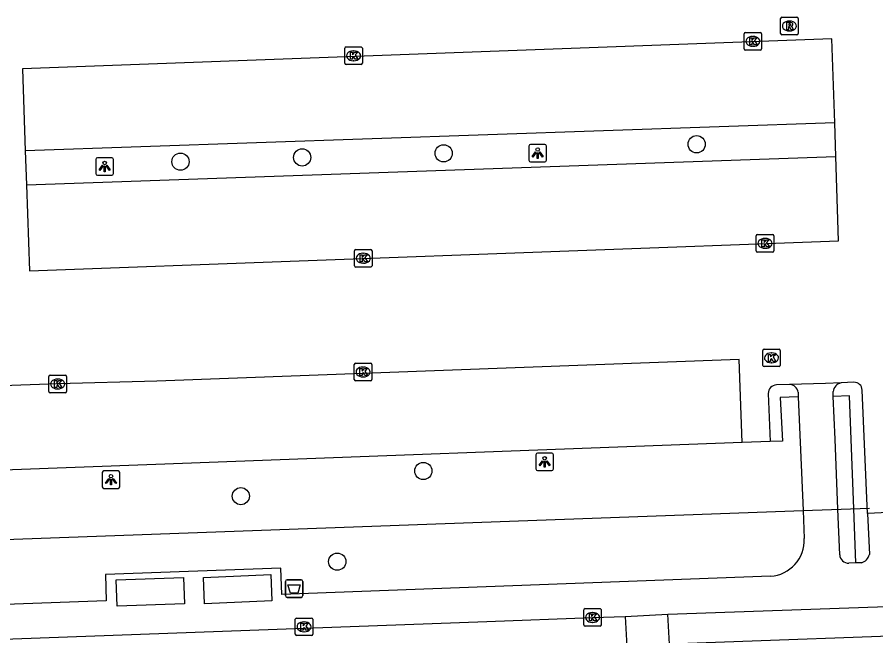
# Model space of a CAD drawing. Extents: x 160557 to 161245, y 385330 to 386505.
# Drawn here: x 160799.44 to 160848.21, y 386154.93 to 386190.09 of the extents above; entities that cross this region are included whole.
import ezdxf

# ---------------------------------------------------------------- set-up
doc = ezdxf.new("R2010")
doc.units = 0
for name, color, linetype in [('IMGEO_Afvalbak', 7, 'Continuous'), ('IMGEO_Boom', 7, 'Continuous'), ('IMGEO_Groenvoorziening', 7, 'Continuous'), ('IMGEO_Hek', 7, 'Continuous'), ('IMGEO_Kolk', 7, 'Continuous'), ('IMGEO_Lichtpunt', 7, 'Continuous'), ('IMGEO_Parkeervlak_open', 7, 'Continuous'), ('IMGEO_Rijbaan_lokaal_gesloten', 7, 'Continuous'), ('IMGEO_Rijbaan_lokaal_open', 7, 'Continuous'), ('IMGEO_Rioolput', 7, 'Continuous'), ('IMGEO_Voetpad_gesloten', 7, 'Continuous'), ('IMGEO_Voetpad_halfverhard', 7, 'Continuous'), ('IMGEO_Voetpad_open', 7, 'Continuous')]:
    doc.layers.add(name, color=color, linetype=linetype)

msp = doc.modelspace()

# ---------------------------------------------------------------- linework, layer by layer
at = {"layer": 'IMGEO_Afvalbak'}
for p, q in [((160814.676, 386157.217), (160814.676, 386158.017)), ((160814.676, 386158.017), (160814.676, 386157.217)), ((160814.776, 386158.117), (160815.566, 386158.117)), ((160815.566, 386158.117), (160814.776, 386158.117)), ((160815.666, 386158.017), (160815.666, 386157.217)), ((160815.666, 386157.217), (160815.666, 386158.017)), ((160815.566, 386157.117), (160814.776, 386157.117)), ((160814.776, 386157.117), (160815.566, 386157.117))]:
    msp.add_line(p, q, dxfattribs=at)
msp.add_lwpolyline([(160814.819, 386157.831), (160815.523, 386157.831), (160815.374, 386157.361), (160814.968, 386157.361), (160814.819, 386157.831)], dxfattribs=at)
for centre, start, end in [((160814.776, 386158.017), 90, 180), ((160814.776, 386158.017), 90, 180), ((160815.566, 386158.017), 0, 90), ((160815.566, 386158.017), 360, 90), ((160814.776, 386157.217), 180, 270), ((160814.776, 386157.217), 180, 270), ((160815.566, 386157.217), 270, 0), ((160815.566, 386157.217), 270, 0)]:
    msp.add_arc(centre, 0.1, start, end, dxfattribs=at)
at = {"layer": 'IMGEO_Boom'}
for centre in [(160838.034, 386182.866), (160823.662, 386182.352), (160808.715, 386181.876), (160815.628, 386182.118), (160822.509, 386164.299), (160812.145, 386162.867), (160817.621, 386159.147)]:
    msp.add_circle(centre, 0.489, dxfattribs=at)
at = {"layer": 'IMGEO_Groenvoorziening'}
msp.add_lwpolyline([(160724.009, 386157.799), (160763.692, 386159.181), (160782.019, 386159.806), (160844.077, 386162.049)], dxfattribs=at)
at = {"layer": 'IMGEO_Hek'}
msp.add_lwpolyline([(160782.019, 386159.806), (160844.077, 386162.049), (160847.845, 386162.186)], dxfattribs=at)
at = {"layer": 'IMGEO_Kolk'}
for p, q in [((160840.801, 386189.211), (160841.653, 386189.211)), ((160840.726, 386188.285), (160840.726, 386189.137)), ((160841.214, 386188.991), (160841.239, 386188.991)), ((160841.727, 386189.137), (160841.727, 386188.285)), ((160818.045, 386187.468), (160818.045, 386188.32)), ((160818.12, 386188.394), (160818.972, 386188.394)), ((160819.046, 386188.32), (160819.046, 386187.468)), ((160841.653, 386188.211), (160840.801, 386188.211)), ((160841.237, 386188.431), (160841.212, 386188.431)), ((160818.533, 386188.174), (160818.558, 386188.174)), ((160818.972, 386187.394), (160818.12, 386187.394)), ((160818.556, 386187.614), (160818.531, 386187.614)), ((160841.42, 386176.806), (160841.42, 386177.658)), ((160841.495, 386177.732), (160842.347, 386177.732)), ((160841.908, 386177.512), (160841.933, 386177.512)), ((160842.421, 386177.658), (160842.421, 386176.806)), ((160818.594, 386175.962), (160818.594, 386176.814)), ((160818.669, 386176.888), (160819.521, 386176.888)), ((160819.082, 386176.668), (160819.107, 386176.668)), ((160819.595, 386176.814), (160819.595, 386175.962)), ((160842.347, 386176.732), (160841.495, 386176.732)), ((160841.931, 386176.952), (160841.906, 386176.952)), ((160819.105, 386176.108), (160819.08, 386176.108)), ((160819.521, 386175.888), (160818.669, 386175.888)), ((160841.786, 386170.301), (160841.786, 386171.153)), ((160841.861, 386171.227), (160842.713, 386171.227)), ((160842.787, 386171.153), (160842.787, 386170.301)), ((160842.274, 386171.007), (160842.299, 386171.007)), ((160818.589, 386169.501), (160818.589, 386170.353)), ((160818.664, 386170.427), (160819.516, 386170.427)), ((160819.077, 386170.207), (160819.102, 386170.207)), ((160819.59, 386170.353), (160819.59, 386169.501)), ((160842.713, 386170.227), (160841.861, 386170.227)), ((160842.297, 386170.447), (160842.272, 386170.447)), ((160801.24, 386168.817), (160801.24, 386169.669)), ((160801.315, 386169.743), (160802.167, 386169.743)), ((160802.241, 386169.669), (160802.241, 386168.817)), ((160801.728, 386169.523), (160801.753, 386169.523)), ((160819.516, 386169.427), (160818.664, 386169.427)), ((160819.1, 386169.647), (160819.075, 386169.647)), ((160802.167, 386168.743), (160801.315, 386168.743)), ((160801.751, 386168.963), (160801.726, 386168.963)), ((160831.62, 386155.548), (160831.62, 386156.4)), ((160831.695, 386156.474), (160832.547, 386156.474)), ((160832.108, 386156.254), (160832.133, 386156.254)), ((160832.621, 386156.4), (160832.621, 386155.548)), ((160815.237, 386155.016), (160815.237, 386155.868)), ((160815.312, 386155.942), (160816.164, 386155.942)), ((160815.725, 386155.722), (160815.75, 386155.722)), ((160816.238, 386155.868), (160816.238, 386155.016)), ((160832.131, 386155.694), (160832.106, 386155.694)), ((160815.748, 386155.162), (160815.723, 386155.162)), ((160832.547, 386155.474), (160831.695, 386155.474)), ((160816.164, 386154.942), (160815.312, 386154.942))]:
    msp.add_line(p, q, dxfattribs=at)
for points in [[(160840.801, 386189.211), (160841.653, 386189.211)], [(160840.726, 386188.285), (160840.726, 386189.137)], [(160841.047, 386188.911), (160841.17, 386188.911), (160841.17, 386188.76), (160841.3, 386188.911), (160841.464, 386188.911), (160841.318, 386188.76), (160841.471, 386188.511), (160841.319, 386188.511), (160841.234, 386188.675), (160841.17, 386188.608), (160841.17, 386188.511), (160841.047, 386188.511), (160841.047, 386188.911)], [(160841.727, 386189.137), (160841.727, 386188.285)], [(160818.045, 386187.468), (160818.045, 386188.32)], [(160818.12, 386188.394), (160818.972, 386188.394)], [(160819.046, 386188.32), (160819.046, 386187.468)], [(160841.653, 386188.211), (160840.801, 386188.211)], [(160818.366, 386188.094), (160818.489, 386188.094), (160818.489, 386187.943), (160818.619, 386188.094), (160818.783, 386188.094), (160818.637, 386187.943), (160818.79, 386187.694), (160818.638, 386187.694), (160818.553, 386187.858), (160818.489, 386187.791), (160818.489, 386187.694), (160818.366, 386187.694), (160818.366, 386188.094)], [(160818.972, 386187.394), (160818.12, 386187.394)], [(160841.42, 386176.806), (160841.42, 386177.658)], [(160841.495, 386177.732), (160842.347, 386177.732)], [(160842.421, 386177.658), (160842.421, 386176.806)], [(160841.741, 386177.432), (160841.864, 386177.432), (160841.864, 386177.281), (160841.994, 386177.432), (160842.158, 386177.432), (160842.012, 386177.281), (160842.165, 386177.032), (160842.013, 386177.032), (160841.928, 386177.196), (160841.864, 386177.129), (160841.864, 386177.032), (160841.741, 386177.032), (160841.741, 386177.432)], [(160818.594, 386175.962), (160818.594, 386176.814)], [(160818.669, 386176.888), (160819.521, 386176.888)], [(160818.915, 386176.588), (160819.038, 386176.588), (160819.038, 386176.437), (160819.168, 386176.588), (160819.332, 386176.588), (160819.186, 386176.437), (160819.339, 386176.188), (160819.187, 386176.188), (160819.102, 386176.352), (160819.038, 386176.285), (160819.038, 386176.188), (160818.915, 386176.188), (160818.915, 386176.588)], [(160819.595, 386176.814), (160819.595, 386175.962)], [(160842.347, 386176.732), (160841.495, 386176.732)], [(160819.521, 386175.888), (160818.669, 386175.888)], [(160841.786, 386170.301), (160841.786, 386171.153)], [(160841.861, 386171.227), (160842.713, 386171.227)], [(160842.787, 386171.153), (160842.787, 386170.301)], [(160842.107, 386170.927), (160842.23, 386170.927), (160842.23, 386170.776), (160842.36, 386170.927), (160842.524, 386170.927), (160842.378, 386170.776), (160842.531, 386170.527), (160842.379, 386170.527), (160842.294, 386170.691), (160842.23, 386170.624), (160842.23, 386170.527), (160842.107, 386170.527), (160842.107, 386170.927)], [(160818.589, 386169.501), (160818.589, 386170.353)], [(160818.664, 386170.427), (160819.516, 386170.427)], [(160819.59, 386170.353), (160819.59, 386169.501)], [(160842.713, 386170.227), (160841.861, 386170.227)], [(160801.24, 386168.817), (160801.24, 386169.669)], [(160801.315, 386169.743), (160802.167, 386169.743)], [(160802.241, 386169.669), (160802.241, 386168.817)], [(160818.91, 386170.127), (160819.033, 386170.127), (160819.033, 386169.976), (160819.163, 386170.127), (160819.327, 386170.127), (160819.181, 386169.976), (160819.334, 386169.727), (160819.182, 386169.727), (160819.097, 386169.891), (160819.033, 386169.824), (160819.033, 386169.727), (160818.91, 386169.727), (160818.91, 386170.127)], [(160801.561, 386169.443), (160801.684, 386169.443), (160801.684, 386169.292), (160801.814, 386169.443), (160801.978, 386169.443), (160801.832, 386169.292), (160801.985, 386169.043), (160801.833, 386169.043), (160801.748, 386169.207), (160801.684, 386169.14), (160801.684, 386169.043), (160801.561, 386169.043), (160801.561, 386169.443)], [(160819.516, 386169.427), (160818.664, 386169.427)], [(160802.167, 386168.743), (160801.315, 386168.743)], [(160831.62, 386155.548), (160831.62, 386156.4)], [(160831.695, 386156.474), (160832.547, 386156.474)], [(160831.941, 386156.174), (160832.064, 386156.174), (160832.064, 386156.023), (160832.194, 386156.174), (160832.358, 386156.174), (160832.212, 386156.023), (160832.365, 386155.774), (160832.213, 386155.774), (160832.128, 386155.938), (160832.064, 386155.871), (160832.064, 386155.774), (160831.941, 386155.774), (160831.941, 386156.174)], [(160832.621, 386156.4), (160832.621, 386155.548)], [(160815.237, 386155.016), (160815.237, 386155.868)], [(160815.312, 386155.942), (160816.164, 386155.942)], [(160815.558, 386155.642), (160815.681, 386155.642), (160815.681, 386155.491), (160815.811, 386155.642), (160815.975, 386155.642), (160815.829, 386155.491), (160815.982, 386155.242), (160815.83, 386155.242), (160815.745, 386155.406), (160815.681, 386155.339), (160815.681, 386155.242), (160815.558, 386155.242), (160815.558, 386155.642)], [(160816.238, 386155.868), (160816.238, 386155.016)], [(160832.547, 386155.474), (160831.695, 386155.474)], [(160816.164, 386154.942), (160815.312, 386154.942)]]:
    msp.add_lwpolyline(points, dxfattribs=at)
for centre, start, end in [((160840.803, 386189.135), 91.552, 178.448), ((160840.803, 386189.135), 91.552, 178.448), ((160841.651, 386189.135), 1.552, 88.448), ((160841.651, 386189.135), 1.552, 88.448), ((160818.122, 386188.318), 91.552, 178.448), ((160818.122, 386188.318), 91.552, 178.448), ((160818.97, 386188.318), 1.552, 88.448), ((160818.97, 386188.318), 1.552, 88.448), ((160840.803, 386188.287), 181.552, 268.448), ((160840.803, 386188.287), 181.552, 268.448), ((160841.651, 386188.287), 271.552, 358.448), ((160841.651, 386188.287), 271.552, 358.448), ((160818.122, 386187.47), 181.552, 268.448), ((160818.122, 386187.47), 181.552, 268.448), ((160818.97, 386187.47), 271.552, 358.448), ((160818.97, 386187.47), 271.552, 358.448), ((160841.497, 386177.656), 91.552, 178.448), ((160841.497, 386177.656), 91.552, 178.448), ((160842.345, 386177.656), 1.552, 88.448), ((160842.345, 386177.656), 1.552, 88.448), ((160818.671, 386176.812), 91.552, 178.448), ((160818.671, 386176.812), 91.552, 178.448), ((160819.519, 386176.812), 1.552, 88.448), ((160819.519, 386176.812), 1.552, 88.448), ((160841.497, 386176.808), 181.552, 268.448), ((160841.497, 386176.808), 181.552, 268.448), ((160842.345, 386176.808), 271.552, 358.448), ((160842.345, 386176.808), 271.552, 358.448), ((160818.671, 386175.964), 181.552, 268.448), ((160818.671, 386175.964), 181.552, 268.448), ((160819.519, 386175.964), 271.552, 358.448), ((160819.519, 386175.964), 271.552, 358.448), ((160841.863, 386171.151), 91.552, 178.448), ((160841.863, 386171.151), 91.552, 178.448), ((160842.711, 386171.151), 1.552, 88.448), ((160842.711, 386171.151), 1.552, 88.448), ((160818.666, 386170.351), 91.552, 178.448), ((160818.666, 386170.351), 91.552, 178.448), ((160819.514, 386170.351), 1.552, 88.448), ((160819.514, 386170.351), 1.552, 88.448), ((160841.863, 386170.303), 181.552, 268.448), ((160841.863, 386170.303), 181.552, 268.448), ((160842.711, 386170.303), 271.552, 358.448), ((160842.711, 386170.303), 271.552, 358.448), ((160801.317, 386169.667), 91.552, 178.448), ((160801.317, 386169.667), 91.552, 178.448), ((160802.165, 386169.667), 1.552, 88.448), ((160802.165, 386169.667), 1.552, 88.448), ((160818.666, 386169.503), 181.552, 268.448), ((160818.666, 386169.503), 181.552, 268.448), ((160819.514, 386169.503), 271.552, 358.448), ((160819.514, 386169.503), 271.552, 358.448), ((160801.317, 386168.819), 181.552, 268.448), ((160801.317, 386168.819), 181.552, 268.448), ((160802.165, 386168.819), 271.552, 358.448), ((160802.165, 386168.819), 271.552, 358.448), ((160831.697, 386156.398), 91.552, 178.448), ((160831.697, 386156.398), 91.552, 178.448), ((160832.545, 386156.398), 1.552, 88.448), ((160832.545, 386156.398), 1.552, 88.448), ((160815.314, 386155.866), 91.552, 178.448), ((160815.314, 386155.866), 91.552, 178.448), ((160816.162, 386155.866), 1.552, 88.448), ((160816.162, 386155.866), 1.552, 88.448), ((160831.697, 386155.55), 181.552, 268.448), ((160831.697, 386155.55), 181.552, 268.448), ((160832.545, 386155.55), 271.552, 358.448), ((160832.545, 386155.55), 271.552, 358.448), ((160815.314, 386155.018), 181.552, 268.448), ((160815.314, 386155.018), 181.552, 268.448), ((160816.162, 386155.018), 271.552, 358.448), ((160816.162, 386155.018), 271.552, 358.448)]:
    msp.add_arc(centre, 0.0765, start, end, dxfattribs=at)
for centre, major_axis, ratio, start_param, end_param in [((160841.213, 386188.711), (-0.387, 0.002), 0.722429, 4.712389, 7.853982), ((160841.238, 386188.711), (-0.39, 0.002), 0.717154, 1.570796, 4.712389), ((160818.532, 386187.894), (-0.387, 0.002), 0.722429, 4.712389, 7.853982), ((160818.557, 386187.894), (-0.39, 0.002), 0.717154, 1.570796, 4.712389), ((160841.907, 386177.232), (-0.387, 0.002), 0.722429, 4.712389, 7.853982), ((160841.932, 386177.232), (-0.39, 0.002), 0.717154, 1.570796, 4.712389), ((160819.081, 386176.388), (-0.387, 0.002), 0.722429, 4.712389, 7.853982), ((160819.106, 386176.388), (-0.39, 0.002), 0.717154, 1.570796, 4.712389), ((160842.273, 386170.727), (-0.387, 0.002), 0.722429, 4.712389, 7.853982), ((160842.298, 386170.727), (-0.39, 0.002), 0.717154, 1.570796, 4.712389), ((160819.076, 386169.927), (-0.387, 0.002), 0.722429, 4.712389, 7.853982), ((160819.101, 386169.927), (-0.39, 0.002), 0.717154, 1.570796, 4.712389), ((160801.727, 386169.243), (-0.387, 0.002), 0.722429, 4.712389, 7.853982), ((160801.752, 386169.243), (-0.39, 0.002), 0.717154, 1.570796, 4.712389), ((160832.107, 386155.974), (-0.387, 0.002), 0.722429, 4.712389, 7.853982), ((160832.132, 386155.974), (-0.39, 0.002), 0.717154, 1.570796, 4.712389), ((160815.724, 386155.442), (-0.387, 0.002), 0.722429, 4.712389, 7.853982), ((160815.749, 386155.442), (-0.39, 0.002), 0.717154, 1.570796, 4.712389)]:
    msp.add_ellipse(centre, major_axis=major_axis, ratio=ratio, start_param=start_param, end_param=end_param, dxfattribs=at)
at = {"layer": 'IMGEO_Lichtpunt'}
for p, q in [((160829.409, 386182.861), (160828.601, 386182.861)), ((160829.409, 386182.861), (160828.601, 386182.861)), ((160828.507, 386182.766), (160828.507, 386181.959)), ((160828.507, 386182.766), (160828.507, 386181.959)), ((160829.503, 386181.959), (160829.503, 386182.766)), ((160829.503, 386181.959), (160829.503, 386182.766)), ((160803.907, 386182.006), (160803.907, 386181.199)), ((160803.907, 386182.006), (160803.907, 386181.199)), ((160804.809, 386182.101), (160804.001, 386182.101)), ((160804.809, 386182.101), (160804.001, 386182.101)), ((160804.903, 386181.199), (160804.903, 386182.006)), ((160804.903, 386181.199), (160804.903, 386182.006)), ((160828.601, 386181.865), (160829.409, 386181.865)), ((160828.601, 386181.865), (160829.409, 386181.865)), ((160804.001, 386181.105), (160804.809, 386181.105)), ((160804.001, 386181.105), (160804.809, 386181.105)), ((160829.806, 386165.314), (160828.998, 386165.314)), ((160829.806, 386165.314), (160828.998, 386165.314)), ((160828.904, 386165.219), (160828.904, 386164.412)), ((160828.904, 386165.219), (160828.904, 386164.412)), ((160829.9, 386164.412), (160829.9, 386165.219)), ((160829.9, 386164.412), (160829.9, 386165.219)), ((160805.171, 386164.303), (160804.363, 386164.303)), ((160805.171, 386164.303), (160804.363, 386164.303)), ((160828.998, 386164.318), (160829.806, 386164.318)), ((160828.998, 386164.318), (160829.806, 386164.318)), ((160804.269, 386164.208), (160804.269, 386163.401)), ((160804.269, 386164.208), (160804.269, 386163.401)), ((160805.265, 386163.401), (160805.265, 386164.208)), ((160805.265, 386163.401), (160805.265, 386164.208)), ((160804.363, 386163.307), (160805.171, 386163.307)), ((160804.363, 386163.307), (160805.171, 386163.307))]:
    msp.add_line(p, q, dxfattribs=at)
for points in [[(160828.881, 386182.43), (160828.92, 386182.402), (160828.732, 386182.14), (160828.694, 386182.167), (160828.881, 386182.43)], [(160828.983, 386182.382), (160829.03, 386182.382), (160829.03, 386182.06), (160828.983, 386182.06), (160828.983, 386182.382)], [(160829.093, 386182.402), (160829.131, 386182.429), (160829.318, 386182.167), (160829.279, 386182.139), (160829.093, 386182.402)], [(160804.281, 386181.67), (160804.32, 386181.642), (160804.132, 386181.38), (160804.094, 386181.407), (160804.281, 386181.67)], [(160804.383, 386181.622), (160804.43, 386181.622), (160804.43, 386181.3), (160804.383, 386181.3), (160804.383, 386181.622)], [(160804.493, 386181.642), (160804.531, 386181.669), (160804.718, 386181.407), (160804.679, 386181.379), (160804.493, 386181.642)], [(160829.278, 386164.883), (160829.317, 386164.855), (160829.129, 386164.593), (160829.091, 386164.62), (160829.278, 386164.883)], [(160829.38, 386164.835), (160829.427, 386164.835), (160829.427, 386164.513), (160829.38, 386164.513), (160829.38, 386164.835)], [(160829.49, 386164.855), (160829.528, 386164.882), (160829.715, 386164.62), (160829.676, 386164.592), (160829.49, 386164.855)], [(160804.643, 386163.872), (160804.682, 386163.844), (160804.494, 386163.582), (160804.456, 386163.609), (160804.643, 386163.872)], [(160804.745, 386163.824), (160804.792, 386163.824), (160804.792, 386163.502), (160804.745, 386163.502), (160804.745, 386163.824)], [(160804.855, 386163.844), (160804.893, 386163.871), (160805.08, 386163.609), (160805.041, 386163.581), (160804.855, 386163.844)]]:
    msp.add_lwpolyline(points, dxfattribs=at)
for centre in [(160829.006, 386182.564), (160804.406, 386181.804), (160829.403, 386165.017), (160804.768, 386164.006)]:
    msp.add_circle(centre, 0.0994, dxfattribs=at)
for centre, start, end in [((160828.601, 386182.766), 90, 180), ((160828.601, 386182.766), 90, 180), ((160829.409, 386182.766), 0, 90), ((160829.409, 386182.766), 0, 90), ((160804.001, 386182.006), 90, 180), ((160804.001, 386182.006), 90, 180), ((160804.809, 386182.006), 0, 90), ((160804.809, 386182.006), 0, 90), ((160828.601, 386181.959), 180, 270), ((160828.601, 386181.959), 180, 270), ((160829.409, 386181.959), 270, 0), ((160829.409, 386181.959), 270, 360), ((160804.001, 386181.199), 180, 270), ((160804.001, 386181.199), 180, 270), ((160804.809, 386181.199), 270, 0), ((160804.809, 386181.199), 270, 360), ((160828.998, 386165.219), 90, 180), ((160828.998, 386165.219), 90, 180), ((160829.806, 386165.219), 0, 90), ((160829.806, 386165.219), 0, 90), ((160804.363, 386164.208), 90, 180), ((160804.363, 386164.208), 90, 180), ((160805.171, 386164.208), 0, 90), ((160805.171, 386164.208), 0, 90), ((160828.998, 386164.412), 180, 270), ((160828.998, 386164.412), 180, 270), ((160829.806, 386164.412), 270, 0), ((160829.806, 386164.412), 270, 360), ((160804.363, 386163.401), 180, 270), ((160804.363, 386163.401), 180, 270), ((160805.171, 386163.401), 270, 0), ((160805.171, 386163.401), 270, 360)]:
    msp.add_arc(centre, 0.0946, start, end, dxfattribs=at)
at = {"layer": 'IMGEO_Parkeervlak_open'}
for points in [[(160845.875, 386184.077), (160799.899, 386182.497)], [(160799.967, 386180.554), (160845.938, 386182.164)], [(160840.617, 386165.909), (160807.319, 386164.664), (160794.57, 386164.199), (160794.399, 386168.989)]]:
    msp.add_lwpolyline(points, dxfattribs=at)
at = {"layer": 'IMGEO_Rijbaan_lokaal_gesloten'}
for points in [[(160836.399, 386156.169), (160853.165, 386156.751)], [(160853.165, 386156.751), (160853.168, 386155.053), (160836.492, 386154.451), (160836.399, 386156.169)], [(160725.861, 386152.062), (160744.095, 386152.749), (160762.105, 386153.4), (160780.09, 386154.054), (160796.064, 386154.65), (160826.115, 386155.745), (160832.121, 386155.974), (160833.979, 386156.036)]]:
    msp.add_lwpolyline(points, dxfattribs=at)
at = {"layer": 'IMGEO_Rijbaan_lokaal_open'}
for points in [[(160845.875, 386184.077), (160845.719, 386188.864), (160799.737, 386187.152), (160799.899, 386182.497)], [(160845.938, 386182.164), (160845.875, 386184.077)], [(160799.899, 386182.497), (160799.967, 386180.554)], [(160799.967, 386180.554), (160800.138, 386175.664), (160846.094, 386177.379), (160845.938, 386182.164)], [(160840.617, 386165.909), (160840.445, 386170.624), (160807.369, 386169.408), (160801.741, 386169.243), (160794.399, 386168.989)], [(160843.307, 386169.217), (160842.563, 386169.195)], [(160846.244, 386169.302), (160845.363, 386169.277), (160843.307, 386169.217)], [(160846.963, 386169.343), (160846.244, 386169.302)], [(160842.105, 386168.702), (160842.214, 386165.969)], [(160847.745, 386161.879), (160847.44, 386168.894)], [(160842.214, 386165.969), (160840.617, 386165.909)], [(160850.472, 386162.016), (160847.745, 386161.879)], [(160833.979, 386156.036), (160836.399, 386156.169)], [(160833.979, 386156.036), (160834.064, 386154.328)]]:
    msp.add_lwpolyline(points, dxfattribs=at)
for centre, radius, start, end in [((160842.602, 386168.7), 0.497, 94.4872, 179.7283), ((160846.971, 386168.873), 0.47, 2.5282, 90.9357)]:
    msp.add_arc(centre, radius, start, end, dxfattribs=at)
at = {"layer": 'IMGEO_Rioolput'}
for p, q in [((160842.804, 386189.162), (160842.804, 386190.014)), ((160842.879, 386190.088), (160843.731, 386190.088)), ((160843.292, 386189.868), (160843.317, 386189.868)), ((160843.805, 386190.014), (160843.805, 386189.162)), ((160843.315, 386189.308), (160843.29, 386189.308)), ((160843.731, 386189.088), (160842.879, 386189.088))]:
    msp.add_line(p, q, dxfattribs=at)
for points in [[(160842.804, 386189.162), (160842.804, 386190.014)], [(160842.879, 386190.088), (160843.731, 386190.088)], [(160843.393, 386189.786), (160843.141, 386189.788), (160843.141, 386189.388)], [(160843.319, 386189.707), (160843.265, 386189.707), (160843.265, 386189.626)], [(160843.805, 386190.014), (160843.805, 386189.162)], [(160843.141, 386189.388), (160843.265, 386189.388), (160843.265, 386189.55), (160843.276, 386189.55)], [(160843.265, 386189.626), (160843.317, 386189.626)], [(160843.323, 386189.521), (160843.394, 386189.388), (160843.534, 386189.388), (160843.469, 386189.514)], [(160843.731, 386189.088), (160842.879, 386189.088)]]:
    msp.add_lwpolyline(points, dxfattribs=at)
for centre, radius, start, end in [((160842.881, 386190.012), 0.0765, 91.552, 178.448), ((160842.881, 386190.012), 0.0765, 91.552, 178.448), ((160843.325, 386189.611), 0.0964, 77.0061, 93.1865), ((160843.339, 386189.668), 0.0378, 276.6634, 79.6772), ((160843.392, 386189.676), 0.109, 350.3612, 89.416), ((160843.39, 386189.676), 0.112, 277.5842, 350.9817), ((160843.729, 386190.012), 0.0765, 1.552, 88.448), ((160843.729, 386190.012), 0.0765, 1.552, 88.448), ((160843.275, 386189.497), 0.0533, 26.0293, 88.6989), ((160843.301, 386189.815), 0.19, 274.7715, 282.9687), ((160843.374, 386189.461), 0.108, 29.5134, 73.7905), ((160842.881, 386189.164), 0.0765, 181.552, 268.448), ((160842.881, 386189.164), 0.0765, 181.552, 268.448), ((160843.729, 386189.164), 0.0765, 271.552, 358.448), ((160843.729, 386189.164), 0.0765, 271.552, 358.448)]:
    msp.add_arc(centre, radius, start, end, dxfattribs=at)
for centre, major_axis, ratio, start_param, end_param in [((160843.291, 386189.588), (-0.387, 0.002), 0.722429, 4.712389, 7.853982), ((160843.316, 386189.588), (-0.39, 0.002), 0.717154, 1.570796, 4.712389)]:
    msp.add_ellipse(centre, major_axis=major_axis, ratio=ratio, start_param=start_param, end_param=end_param, dxfattribs=at)
at = {"layer": 'IMGEO_Voetpad_gesloten'}
for points in [[(160805.069, 386158.107), (160808.892, 386158.243), (160808.946, 386156.744), (160805.122, 386156.607), (160805.069, 386158.107)], [(160810.016, 386158.248), (160813.84, 386158.416), (160813.906, 386156.918), (160810.082, 386156.749), (160810.016, 386158.248)]]:
    msp.add_lwpolyline(points, dxfattribs=at)
at = {"layer": 'IMGEO_Voetpad_halfverhard'}
for points in [[(160843.811, 386168.506), (160842.778, 386168.479), (160842.913, 386165.993), (160842.214, 386165.969)], [(160847.076, 386159.069), (160846.959, 386162.154), (160846.714, 386168.565), (160845.797, 386168.528)]]:
    msp.add_lwpolyline(points, dxfattribs=at)
at = {"layer": 'IMGEO_Voetpad_open'}
for points in [[(160843.8, 386168.77), (160843.811, 386168.506)], [(160845.797, 386168.528), (160845.786, 386168.809)], [(160843.811, 386168.506), (160844.077, 386162.049)], [(160846.159, 386159.536), (160846.055, 386162.121), (160845.895, 386166.101), (160845.797, 386168.528)], [(160844.077, 386162.049), (160844.143, 386160.452)], [(160847.745, 386161.879), (160847.846, 386159.551)], [(160847.076, 386159.069), (160846.678, 386159.055)], [(160847.398, 386159.08), (160847.076, 386159.069)], [(160842.227, 386158.315), (160814.477, 386157.284), (160814.421, 386158.783), (160804.459, 386158.413), (160804.496, 386156.913), (160789.885, 386156.386), (160726.584, 386154.051)]]:
    msp.add_lwpolyline(points, dxfattribs=at)
for centre, radius, start, end in [((160843.293, 386168.706), 0.511, 7.1443, 88.4589), ((160846.346, 386168.748), 0.564, 100.4551, 173.7604), ((160842.095, 386160.36), 2.05, 273.6801, 2.5621), ((160846.662, 386159.558), 0.503, 182.5033, 271.849), ((160847.231, 386159.687), 0.63, 285.3624, 347.5049)]:
    msp.add_arc(centre, radius, start, end, dxfattribs=at)

doc.saveas('drawing.dxf')
